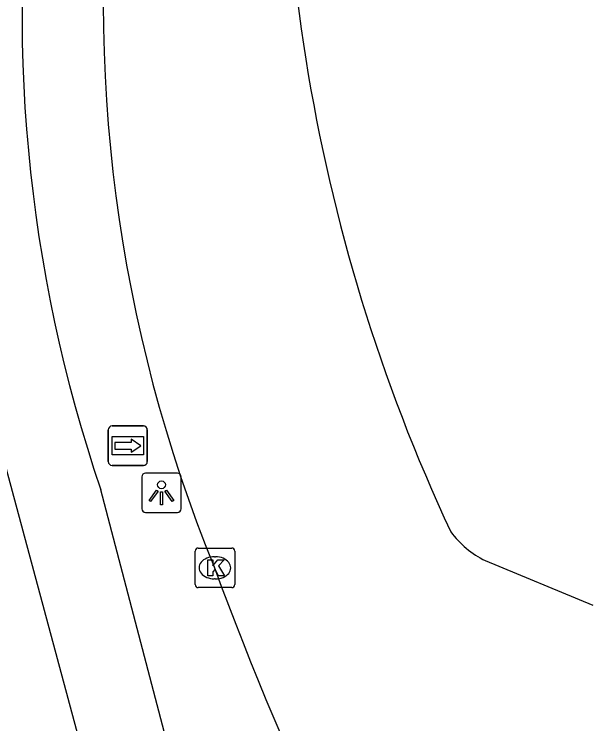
# Model space of a CAD drawing. Extents: x 160676 to 161153, y 383244 to 383713.
# Drawn here: x 161077.72 to 161092.36, y 383279.81 to 383297.79 of the extents above; entities that cross this region are included whole.
import ezdxf

# ---------------------------------------------------------------- set-up
doc = ezdxf.new("R2010")
doc.units = 0
for name, color, linetype in [('IMGEO_Fietspad_gesloten', 7, 'Continuous'), ('IMGEO_Kolk', 7, 'Continuous'), ('IMGEO_Lichtpunt', 7, 'Continuous'), ('IMGEO_Rijbaan_lokaal_gesloten', 7, 'Continuous'), ('IMGEO_Wegwijzer', 7, 'Continuous')]:
    doc.layers.add(name, color=color, linetype=linetype)

msp = doc.modelspace()

# ---------------------------------------------------------------- linework, layer by layer
at = {"layer": 'IMGEO_Fietspad_gesloten'}
for points in [[(161076.497, 383290.599), (161077.053, 383287.957), (161077.057, 383287.94), (161084.227, 383261.283)], [(161084.694, 383267.466), (161079.909, 383285.742)]]:
    msp.add_lwpolyline(points, dxfattribs=at)
msp.add_arc((161115.333, 383297.8), 37.42, 171.8377, 198.7986, dxfattribs=at)
at = {"layer": 'IMGEO_Kolk'}
for p, q in [((161082.295, 383283.339), (161082.295, 383284.191)), ((161082.37, 383284.265), (161083.222, 383284.265)), ((161083.296, 383284.191), (161083.296, 383283.339)), ((161082.783, 383284.045), (161082.808, 383284.045)), ((161082.806, 383283.485), (161082.781, 383283.485)), ((161083.222, 383283.265), (161082.37, 383283.265))]:
    msp.add_line(p, q, dxfattribs=at)
for points in [[(161082.295, 383283.339), (161082.295, 383284.191)], [(161082.37, 383284.265), (161083.222, 383284.265)], [(161083.296, 383284.191), (161083.296, 383283.339)], [(161082.616, 383283.965), (161082.739, 383283.965), (161082.739, 383283.814), (161082.869, 383283.965), (161083.033, 383283.965), (161082.887, 383283.814), (161083.04, 383283.565), (161082.888, 383283.565), (161082.803, 383283.729), (161082.739, 383283.662), (161082.739, 383283.565), (161082.616, 383283.565), (161082.616, 383283.965)], [(161083.222, 383283.265), (161082.37, 383283.265)]]:
    msp.add_lwpolyline(points, dxfattribs=at)
for centre, start, end in [((161082.372, 383284.189), 91.552, 178.448), ((161082.372, 383284.189), 91.552, 178.448), ((161083.22, 383284.189), 1.552, 88.448), ((161083.22, 383284.189), 1.552, 88.448), ((161082.372, 383283.341), 181.552, 268.448), ((161082.372, 383283.341), 181.552, 268.448), ((161083.22, 383283.341), 271.552, 358.448), ((161083.22, 383283.341), 271.552, 358.448)]:
    msp.add_arc(centre, 0.0765, start, end, dxfattribs=at)
for centre, major_axis, ratio, start_param, end_param in [((161082.782, 383283.765), (-0.387, 0.002), 0.722429, 4.712389, 7.853982), ((161082.807, 383283.765), (-0.39, 0.002), 0.717154, 1.570796, 4.712389)]:
    msp.add_ellipse(centre, major_axis=major_axis, ratio=ratio, start_param=start_param, end_param=end_param, dxfattribs=at)
at = {"layer": 'IMGEO_Lichtpunt'}
for p, q in [((161081.846, 383286.165), (161081.038, 383286.165)), ((161081.846, 383286.165), (161081.038, 383286.165)), ((161080.944, 383286.07), (161080.944, 383285.263)), ((161080.944, 383286.07), (161080.944, 383285.263)), ((161081.94, 383285.263), (161081.94, 383286.07)), ((161081.94, 383285.263), (161081.94, 383286.07)), ((161081.038, 383285.169), (161081.846, 383285.169)), ((161081.038, 383285.169), (161081.846, 383285.169))]:
    msp.add_line(p, q, dxfattribs=at)
for points in [[(161081.318, 383285.734), (161081.357, 383285.706), (161081.169, 383285.444), (161081.131, 383285.471), (161081.318, 383285.734)], [(161081.53, 383285.706), (161081.568, 383285.733), (161081.755, 383285.471), (161081.716, 383285.443), (161081.53, 383285.706)], [(161081.42, 383285.686), (161081.467, 383285.686), (161081.467, 383285.364), (161081.42, 383285.364), (161081.42, 383285.686)]]:
    msp.add_lwpolyline(points, dxfattribs=at)
msp.add_circle((161081.443, 383285.868), 0.0994, dxfattribs=at)
for centre, start, end in [((161081.038, 383286.07), 90, 180), ((161081.038, 383286.07), 90, 180), ((161081.846, 383286.07), 0, 90), ((161081.846, 383286.07), 0, 90), ((161081.038, 383285.263), 180, 270), ((161081.038, 383285.263), 180, 270), ((161081.846, 383285.263), 270, 0), ((161081.846, 383285.263), 270, 360)]:
    msp.add_arc(centre, 0.0946, start, end, dxfattribs=at)
at = {"layer": 'IMGEO_Rijbaan_lokaal_gesloten'}
msp.add_lwpolyline([(161089.638, 383283.948), (161092.359, 383282.818)], dxfattribs=at)
for centre, radius, start, end in [((161129.557, 383303.726), 45.022, 173.0629, 205.0313), ((161117.973, 383298.123), 38.005, 172.7545, 202.1608), ((161090.686, 383286.092), 2.387, 216.375, 243.9623), ((161167.647, 383314.992), 90.426, 200.18697, 210.62139)]:
    msp.add_arc(centre, radius, start, end, dxfattribs=at)
at = {"layer": 'IMGEO_Wegwijzer'}
for p, q in [((161080.195, 383287.358), (161080.985, 383287.358)), ((161080.985, 383287.358), (161080.195, 383287.358)), ((161080.095, 383286.458), (161080.095, 383287.258)), ((161080.095, 383287.258), (161080.095, 383286.458)), ((161081.085, 383287.258), (161081.085, 383286.458)), ((161081.085, 383286.458), (161081.085, 383287.258)), ((161080.985, 383286.358), (161080.195, 383286.358)), ((161080.195, 383286.358), (161080.985, 383286.358))]:
    msp.add_line(p, q, dxfattribs=at)
for points in [[(161080.196, 383287.09), (161080.984, 383287.09), (161080.984, 383286.626), (161080.196, 383286.626), (161080.196, 383287.09)], [(161080.261, 383286.942), (161080.261, 383286.858), (161080.261, 383286.774), (161080.672, 383286.774), (161080.672, 383286.691), (161080.919, 383286.858), (161080.672, 383287.025), (161080.672, 383286.942), (161080.261, 383286.942)]]:
    msp.add_lwpolyline(points, dxfattribs=at)
for centre, start, end in [((161080.195, 383287.258), 90, 180), ((161080.195, 383287.258), 90, 180), ((161080.985, 383287.258), 0, 90), ((161080.985, 383287.258), 360, 90), ((161080.195, 383286.458), 180, 270), ((161080.195, 383286.458), 180, 270), ((161080.985, 383286.458), 270, 0), ((161080.985, 383286.458), 270, 0)]:
    msp.add_arc(centre, 0.1, start, end, dxfattribs=at)

doc.saveas('drawing.dxf')
